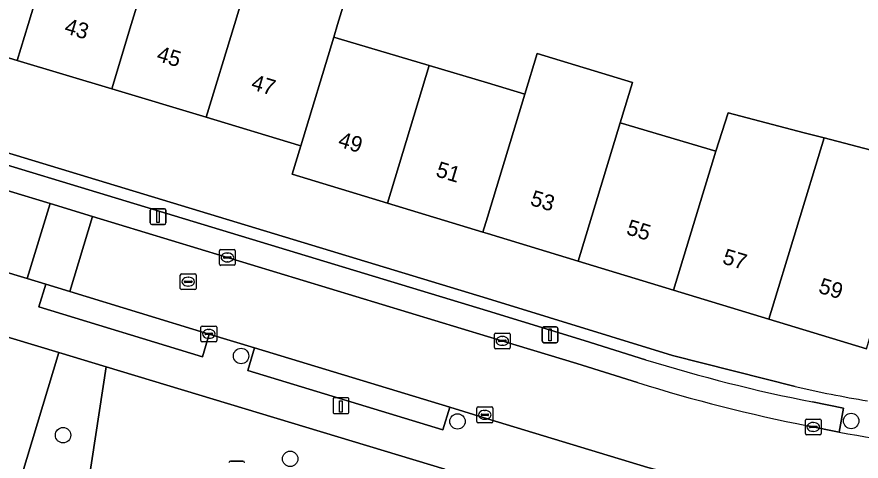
# Model space of a CAD drawing. Extents: x 158455 to 159797, y 387218 to 388672.
# Drawn here: x 159470.1 to 159523.7, y 387972.3 to 388000.5 of the extents above; entities that cross this region are included whole.
import ezdxf

# ---------------------------------------------------------------- set-up
doc = ezdxf.new("R2010")
doc.units = 0
for name, color, linetype in [('IMGEO_Boom', 7, 'Continuous'), ('IMGEO_Erf', 7, 'Continuous'), ('IMGEO_Groenvoorziening', 7, 'Continuous'), ('IMGEO_Kolk', 7, 'Continuous'), ('IMGEO_Laadpaal', 7, 'Continuous'), ('IMGEO_Lichtmast', 7, 'Continuous'), ('IMGEO_Pand', 7, 'Continuous'), ('IMGEO_Pand_nummerreeks', 7, 'Continuous'), ('IMGEO_Parkeervlak_open', 7, 'Continuous'), ('IMGEO_Rijbaan_lokaal_open', 7, 'Continuous'), ('IMGEO_Rioolput', 7, 'Continuous'), ('IMGEO_Speelvoorziening', 7, 'Continuous'), ('IMGEO_Voetpad_open', 7, 'Continuous')]:
    doc.layers.add(name, color=color, linetype=linetype)

msp = doc.modelspace()

# ---------------------------------------------------------------- linework, layer by layer
at = {"layer": 'IMGEO_Boom'}
for centre in [(159484.365, 387978.968), (159498.101, 387974.816), (159523.086, 387974.846), (159473.066, 387973.942), (159487.481, 387972.441)]:
    msp.add_circle(centre, 0.489, dxfattribs=at)
at = {"layer": 'IMGEO_Erf'}
for points in [[(159428.999, 387999.584), (159428.899, 388000), (159427.598, 388005.41), (159424.429, 388004.676), (159425.57, 388000), (159425.72, 387999.387), (159401.26, 387993.403), (159395.063, 387991.886), (159393.786, 387997.106), (159393.25, 387999.675), (159367.637, 387993.397), (159379.01, 387946.775), (159402.496, 387932.887), (159463.241, 387947.593), (159472.802, 387979.182), (159455.298, 387984.465), (159438.688, 387989.478)], [(159524.064, 387979.415), (159517.87, 387981.299), (159511.818, 387983.14), (159505.763, 387984.981), (159500, 387986.734), (159499.71, 387986.822), (159493.657, 387988.663), (159487.605, 387990.503), (159488.154, 387992.308), (159488.01, 387992.351), (159482.153, 387994.111), (159476.153, 387995.914), (159470.153, 387997.717), (159466.037, 387998.954), (159464.005, 387999.565), (159464.136, 388000), (159464.805, 388002.226)], [(159490.825, 388001.094), (159490.492, 388000), (159490.25, 387999.204), (159490.537, 387999.118), (159496.311, 387997.392), (159500, 387996.29), (159502.373, 387995.581), (159503.156, 387998.156), (159509.209, 387996.315), (159508.435, 387993.769), (159514.498, 387991.956), (159515.279, 387994.397), (159520.108, 387993.132), (159521.368, 387992.802), (159528.549, 387990.92)], [(159441.6, 388000.492), (159443.18, 388000), (159458.548, 387995.212), (159462.279, 387994.05), (159500, 387982.615), (159511.751, 387979), (159519.539, 387977.023)]]:
    msp.add_lwpolyline(points, dxfattribs=at)
msp.add_arc((159539.431, 388065.666), 90.847, 257.35217, 260.29748, dxfattribs=at)
at = {"layer": 'IMGEO_Groenvoorziening'}
for points in [[(159472.802, 387979.182), (159463.241, 387947.593), (159402.496, 387932.887), (159379.01, 387946.775)], [(159475.805, 387978.276), (159472.802, 387979.182)], [(159459.624, 387942.081), (159470.963, 387946.589), (159475.805, 387978.276)], [(159497.305, 387971.787), (159475.805, 387978.276), (159470.963, 387946.589), (159459.624, 387942.081), (159461.78, 387916.182), (159465.684, 387915.017), (159466.166, 387914.878), (159466.581, 387914.597), (159466.909, 387914.163), (159468.679, 387912.326), (159469.416, 387912.49), (159470.116, 387909.343), (159469.543, 387909.216), (159471.445, 387902.734), (159489.665, 387902.624)]]:
    msp.add_lwpolyline(points, dxfattribs=at)
at = {"layer": 'IMGEO_Kolk'}
for p, q in [((159482.995, 387984.794), (159482.995, 387985.646)), ((159483.07, 387985.72), (159483.922, 387985.72)), ((159483.254, 387985.214), (159483.254, 387985.226)), ((159483.297, 387985.263), (159483.695, 387985.263)), ((159483.483, 387985.5), (159483.508, 387985.5)), ((159483.738, 387985.226), (159483.738, 387985.214)), ((159483.996, 387985.646), (159483.996, 387984.794)), ((159483.922, 387984.72), (159483.07, 387984.72)), ((159483.692, 387985.177), (159483.294, 387985.177)), ((159483.506, 387984.94), (159483.481, 387984.94)), ((159481.818, 387979.943), (159481.818, 387980.795)), ((159481.893, 387980.869), (159482.745, 387980.869)), ((159482.12, 387980.412), (159482.518, 387980.412)), ((159482.306, 387980.649), (159482.331, 387980.649)), ((159482.819, 387980.795), (159482.819, 387979.943)), ((159500.522, 387980.425), (159501.374, 387980.425)), ((159482.745, 387979.869), (159481.893, 387979.869)), ((159482.077, 387980.363), (159482.077, 387980.375)), ((159482.515, 387980.326), (159482.117, 387980.326)), ((159482.329, 387980.089), (159482.304, 387980.089)), ((159482.561, 387980.375), (159482.561, 387980.363)), ((159500.447, 387979.499), (159500.447, 387980.351)), ((159500.706, 387979.919), (159500.706, 387979.931)), ((159501.144, 387979.882), (159500.746, 387979.882)), ((159500.749, 387979.968), (159501.147, 387979.968)), ((159500.935, 387980.205), (159500.96, 387980.205)), ((159501.19, 387979.931), (159501.19, 387979.919)), ((159501.448, 387980.351), (159501.448, 387979.499)), ((159501.374, 387979.425), (159500.522, 387979.425)), ((159500.958, 387979.645), (159500.933, 387979.645)), ((159499.335, 387974.81), (159499.335, 387975.662)), ((159499.41, 387975.736), (159500.262, 387975.736)), ((159500.336, 387975.662), (159500.336, 387974.81)), ((159499.594, 387975.23), (159499.594, 387975.242)), ((159500.032, 387975.193), (159499.634, 387975.193)), ((159499.637, 387975.279), (159500.035, 387975.279)), ((159499.823, 387975.516), (159499.848, 387975.516)), ((159500.078, 387975.242), (159500.078, 387975.23)), ((159500.262, 387974.736), (159499.41, 387974.736)), ((159499.846, 387974.956), (159499.821, 387974.956)), ((159520.182, 387974.042), (159520.182, 387974.894)), ((159520.257, 387974.968), (159521.109, 387974.968)), ((159520.484, 387974.511), (159520.882, 387974.511)), ((159520.67, 387974.748), (159520.695, 387974.748)), ((159521.183, 387974.894), (159521.183, 387974.042)), ((159521.109, 387973.968), (159520.257, 387973.968)), ((159520.441, 387974.462), (159520.441, 387974.474)), ((159520.879, 387974.425), (159520.481, 387974.425)), ((159520.693, 387974.188), (159520.668, 387974.188)), ((159520.925, 387974.474), (159520.925, 387974.462))]:
    msp.add_line(p, q, dxfattribs=at)
for points in [[(159482.995, 387984.794), (159482.995, 387985.646)], [(159483.07, 387985.72), (159483.922, 387985.72)], [(159483.996, 387985.646), (159483.996, 387984.794)], [(159483.922, 387984.72), (159483.07, 387984.72)], [(159481.818, 387979.943), (159481.818, 387980.795)], [(159481.893, 387980.869), (159482.745, 387980.869)], [(159482.819, 387980.795), (159482.819, 387979.943)], [(159500.522, 387980.425), (159501.374, 387980.425)], [(159482.745, 387979.869), (159481.893, 387979.869)], [(159500.447, 387979.499), (159500.447, 387980.351)], [(159501.448, 387980.351), (159501.448, 387979.499)], [(159501.374, 387979.425), (159500.522, 387979.425)], [(159499.335, 387974.81), (159499.335, 387975.662)], [(159499.41, 387975.736), (159500.262, 387975.736)], [(159500.336, 387975.662), (159500.336, 387974.81)], [(159500.262, 387974.736), (159499.41, 387974.736)], [(159520.182, 387974.042), (159520.182, 387974.894)], [(159520.257, 387974.968), (159521.109, 387974.968)], [(159521.183, 387974.894), (159521.183, 387974.042)], [(159521.109, 387973.968), (159520.257, 387973.968)]]:
    msp.add_lwpolyline(points, dxfattribs=at)
for centre, radius, start, end in [((159483.072, 387985.644), 0.0765, 91.552, 178.448), ((159483.072, 387985.644), 0.0765, 91.552, 178.448), ((159483.294, 387985.223), 0.0403, 85.8775, 175.7526), ((159483.291, 387985.213), 0.0366, 178.938, 274.7102), ((159483.695, 387985.22), 0.043, 264.8664, 352.4533), ((159483.699, 387985.225), 0.0386, 1.7309, 96.639), ((159483.92, 387985.644), 0.0765, 1.552, 88.448), ((159483.92, 387985.644), 0.0765, 1.552, 88.448), ((159483.072, 387984.796), 0.0765, 181.552, 268.448), ((159483.072, 387984.796), 0.0765, 181.552, 268.448), ((159483.92, 387984.796), 0.0765, 271.552, 358.448), ((159483.92, 387984.796), 0.0765, 271.552, 358.448), ((159481.895, 387980.793), 0.0765, 91.552, 178.448), ((159481.895, 387980.793), 0.0765, 91.552, 178.448), ((159482.117, 387980.372), 0.0403, 85.8775, 175.7526), ((159482.522, 387980.374), 0.0386, 1.7309, 96.639), ((159482.743, 387980.793), 0.0765, 1.552, 88.448), ((159482.743, 387980.793), 0.0765, 1.552, 88.448), ((159500.524, 387980.349), 0.0765, 91.552, 178.448), ((159500.524, 387980.349), 0.0765, 91.552, 178.448), ((159501.372, 387980.349), 0.0765, 1.552, 88.448), ((159501.372, 387980.349), 0.0765, 1.552, 88.448), ((159481.895, 387979.945), 0.0765, 181.552, 268.448), ((159481.895, 387979.945), 0.0765, 181.552, 268.448), ((159482.114, 387980.362), 0.0366, 178.938, 274.7102), ((159482.518, 387980.369), 0.043, 264.8664, 352.4533), ((159482.743, 387979.945), 0.0765, 271.552, 358.448), ((159482.743, 387979.945), 0.0765, 271.552, 358.448), ((159500.746, 387979.928), 0.0403, 85.8775, 175.7526), ((159500.743, 387979.918), 0.0366, 178.938, 274.7102), ((159501.147, 387979.925), 0.043, 264.8664, 352.4533), ((159501.151, 387979.93), 0.0386, 1.7309, 96.639), ((159500.524, 387979.501), 0.0765, 181.552, 268.448), ((159500.524, 387979.501), 0.0765, 181.552, 268.448), ((159501.372, 387979.501), 0.0765, 271.552, 358.448), ((159501.372, 387979.501), 0.0765, 271.552, 358.448), ((159499.412, 387975.66), 0.0765, 91.552, 178.448), ((159499.412, 387975.66), 0.0765, 91.552, 178.448), ((159500.26, 387975.66), 0.0765, 1.552, 88.448), ((159500.26, 387975.66), 0.0765, 1.552, 88.448), ((159499.634, 387975.239), 0.0403, 85.8775, 175.7526), ((159499.631, 387975.229), 0.0366, 178.938, 274.7102), ((159500.035, 387975.236), 0.043, 264.8664, 352.4533), ((159500.039, 387975.241), 0.0386, 1.7309, 96.639), ((159499.412, 387974.812), 0.0765, 181.552, 268.448), ((159499.412, 387974.812), 0.0765, 181.552, 268.448), ((159500.26, 387974.812), 0.0765, 271.552, 358.448), ((159500.26, 387974.812), 0.0765, 271.552, 358.448), ((159520.259, 387974.892), 0.0765, 91.552, 178.448), ((159520.259, 387974.892), 0.0765, 91.552, 178.448), ((159520.481, 387974.471), 0.0403, 85.8775, 175.7526), ((159520.886, 387974.473), 0.0386, 1.7309, 96.639), ((159521.107, 387974.892), 0.0765, 1.552, 88.448), ((159521.107, 387974.892), 0.0765, 1.552, 88.448), ((159520.259, 387974.044), 0.0765, 181.552, 268.448), ((159520.259, 387974.044), 0.0765, 181.552, 268.448), ((159520.478, 387974.461), 0.0366, 178.938, 274.7102), ((159520.882, 387974.468), 0.043, 264.8664, 352.4533), ((159521.107, 387974.044), 0.0765, 271.552, 358.448), ((159521.107, 387974.044), 0.0765, 271.552, 358.448)]:
    msp.add_arc(centre, radius, start, end, dxfattribs=at)
for centre, major_axis, ratio, start_param, end_param in [((159483.482, 387985.22), (-0.387, 0.002), 0.722429, 4.712389, 7.853982), ((159483.507, 387985.22), (-0.39, 0.002), 0.717154, 1.570796, 4.712389), ((159482.305, 387980.369), (-0.387, 0.002), 0.722429, 4.712389, 7.853982), ((159482.33, 387980.369), (-0.39, 0.002), 0.717154, 1.570796, 4.712389), ((159500.934, 387979.925), (-0.387, 0.002), 0.722429, 4.712389, 7.853982), ((159500.959, 387979.925), (-0.39, 0.002), 0.717154, 1.570796, 4.712389), ((159499.822, 387975.236), (-0.387, 0.002), 0.722429, 4.712389, 7.853982), ((159499.847, 387975.236), (-0.39, 0.002), 0.717154, 1.570796, 4.712389), ((159520.669, 387974.468), (-0.387, 0.002), 0.722429, 4.712389, 7.853982), ((159520.694, 387974.468), (-0.39, 0.002), 0.717154, 1.570796, 4.712389)]:
    msp.add_ellipse(centre, major_axis=major_axis, ratio=ratio, start_param=start_param, end_param=end_param, dxfattribs=at)
at = {"layer": 'IMGEO_Laadpaal'}
for p, q in [((159490.205, 387976.236), (159490.205, 387975.395)), ((159490.205, 387976.236), (159490.205, 387975.395)), ((159491.121, 387976.32), (159490.28, 387976.32)), ((159491.121, 387976.32), (159490.28, 387976.32)), ((159491.205, 387975.404), (159491.205, 387976.245)), ((159491.205, 387975.404), (159491.205, 387976.245)), ((159490.289, 387975.32), (159491.13, 387975.32)), ((159490.289, 387975.32), (159491.13, 387975.32))]:
    msp.add_line(p, q, dxfattribs=at)
msp.add_lwpolyline([(159490.62, 387976.133), (159490.78, 387976.133), (159490.78, 387975.4), (159490.62, 387975.4), (159490.62, 387976.133)], dxfattribs=at)
for centre, start, end in [((159490.283, 387976.242), 92.4484, 184.2845), ((159490.283, 387976.242), 92.4484, 184.2845), ((159491.127, 387976.242), 2.4484, 94.2845), ((159491.127, 387976.242), 2.4484, 94.2845), ((159490.283, 387975.398), 182.4484, 274.2845), ((159490.283, 387975.398), 182.4484, 274.2845), ((159491.127, 387975.398), 272.4484, 4.2845), ((159491.127, 387975.398), 272.4484, 4.2845)]:
    msp.add_arc(centre, 0.0779, start, end, dxfattribs=at)
at = {"layer": 'IMGEO_Lichtmast'}
for p, q in [((159478.604, 387987.411), (159478.604, 387988.211)), ((159478.604, 387988.211), (159478.604, 387987.411)), ((159478.704, 387988.311), (159479.494, 387988.311)), ((159479.494, 387988.311), (159478.704, 387988.311)), ((159479.594, 387988.211), (159479.594, 387987.411)), ((159479.594, 387987.411), (159479.594, 387988.211)), ((159479.494, 387987.311), (159478.704, 387987.311)), ((159478.704, 387987.311), (159479.494, 387987.311)), ((159503.482, 387979.913), (159503.482, 387980.713)), ((159503.482, 387980.713), (159503.482, 387979.913)), ((159503.582, 387980.813), (159504.372, 387980.813)), ((159504.372, 387980.813), (159503.582, 387980.813)), ((159504.472, 387980.713), (159504.472, 387979.913)), ((159504.472, 387979.913), (159504.472, 387980.713)), ((159504.372, 387979.813), (159503.582, 387979.813)), ((159503.582, 387979.813), (159504.372, 387979.813))]:
    msp.add_line(p, q, dxfattribs=at)
for points in [[(159479.024, 387988.186), (159479.174, 387988.186), (159479.174, 387987.436), (159479.024, 387987.436), (159479.024, 387988.186)], [(159503.902, 387980.688), (159504.052, 387980.688), (159504.052, 387979.938), (159503.902, 387979.938), (159503.902, 387980.688)]]:
    msp.add_lwpolyline(points, dxfattribs=at)
for centre, start, end in [((159478.704, 387988.211), 90, 180), ((159478.704, 387988.211), 90, 180), ((159479.494, 387988.211), 0, 90), ((159479.494, 387988.211), 360, 90), ((159478.704, 387987.411), 180, 270), ((159478.704, 387987.411), 180, 270), ((159479.494, 387987.411), 270, 0), ((159479.494, 387987.411), 270, 0), ((159503.582, 387980.713), 90, 180), ((159503.582, 387980.713), 90, 180), ((159504.372, 387980.713), 0, 90), ((159504.372, 387980.713), 360, 90), ((159503.582, 387979.913), 180, 270), ((159503.582, 387979.913), 180, 270), ((159504.372, 387979.913), 270, 0), ((159504.372, 387979.913), 270, 0)]:
    msp.add_arc(centre, 0.1, start, end, dxfattribs=at)
at = {"layer": 'IMGEO_Pand'}
for points in [[(159464.022, 388011.095), (159463.041, 388008.15), (159461.906, 388004.105), (159461.629, 388003.117), (159464.805, 388002.226), (159464.136, 388000), (159464.005, 387999.565), (159466.037, 387998.954), (159470.153, 387997.717), (159470.847, 388000), (159472.825, 388006.503), (159473.358, 388008.256)], [(159476.153, 387995.914), (159477.395, 388000), (159478.825, 388004.7), (159472.825, 388006.503), (159470.847, 388000), (159470.153, 387997.717)], [(159476.153, 387995.914), (159482.153, 387994.111), (159483.944, 388000), (159484.825, 388002.897), (159478.825, 388004.7), (159477.395, 388000)], [(159490.25, 387999.204), (159490.492, 388000), (159490.825, 388001.094), (159484.825, 388002.897), (159483.944, 388000), (159482.153, 387994.111), (159488.01, 387992.351), (159488.154, 387992.308)], [(159496.311, 387997.392), (159490.537, 387999.118), (159490.25, 387999.204), (159488.154, 387992.308), (159487.605, 387990.503), (159493.657, 387988.663)], [(159508.435, 387993.769), (159509.209, 387996.315), (159503.156, 387998.156), (159502.373, 387995.581), (159500, 387987.776), (159499.71, 387986.822), (159500, 387986.734), (159505.763, 387984.981)], [(159499.71, 387986.822), (159500, 387987.776), (159502.373, 387995.581), (159500, 387996.29), (159496.311, 387997.392), (159493.657, 387988.663)], [(159521.368, 387992.802), (159520.108, 387993.132), (159515.279, 387994.397), (159514.498, 387991.956), (159511.818, 387983.14), (159517.87, 387981.299)], [(159508.435, 387993.769), (159505.763, 387984.981), (159511.818, 387983.14), (159514.498, 387991.956)], [(159521.368, 387992.802), (159517.87, 387981.299), (159524.064, 387979.415), (159525.496, 387984.206), (159526.721, 387988.303), (159527.68, 387988.017), (159528.549, 387990.92)]]:
    msp.add_lwpolyline(points, close=True, dxfattribs=at)
at = {"layer": 'IMGEO_Parkeervlak_open'}
for points in [[(159510.04, 387978.732), (159506.138, 387979.961), (159500, 387981.824), (159462.628, 387993.162), (159462.149, 387991.698), (159472.237, 387988.637), (159474.936, 387987.818), (159500, 387980.214), (159505.675, 387978.492), (159509.527, 387977.279)], [(159520.333, 387974.542), (159522.325, 387974.144), (159522.6, 387975.659), (159520.641, 387976.051)]]:
    msp.add_lwpolyline(points, dxfattribs=at)
for points in [[(159482.349, 387980.358), (159473.491, 387983.053), (159471.969, 387983.516), (159471.533, 387982.082), (159481.913, 387978.923)], [(159485.219, 387979.485), (159484.783, 387978.05), (159497.172, 387974.281), (159497.608, 387975.716)]]:
    msp.add_lwpolyline(points, close=True, dxfattribs=at)
for centre, radius, start, end in [((159540.61, 388077.31), 103.209, 252.77085, 258.84404), ((159540.69, 388077.613), 105.062, 252.74573, 258.82775)]:
    msp.add_arc(centre, radius, start, end, dxfattribs=at)
at = {"layer": 'IMGEO_Rijbaan_lokaal_open'}
for points in [[(159439.534, 387993.384), (159442.263, 387992.554), (159453.552, 387989.119), (159456.422, 387988.246), (159467.042, 387985.015), (159470.792, 387983.874), (159472.237, 387988.637), (159462.149, 387991.698), (159457.872, 387992.996), (159455.472, 387993.724), (159441.535, 387997.952)], [(159509.527, 387977.279), (159505.675, 387978.492), (159500, 387980.214), (159474.936, 387987.818), (159473.491, 387983.053), (159482.349, 387980.358), (159485.219, 387979.485), (159497.608, 387975.716), (159500, 387974.988), (159505.926, 387973.185), (159510.178, 387971.885), (159517.717, 387969.927)], [(159522.325, 387974.144), (159520.333, 387974.542)]]:
    msp.add_lwpolyline(points, dxfattribs=at)
msp.add_lwpolyline([(159470.792, 387983.874), (159471.969, 387983.516), (159473.491, 387983.053), (159474.936, 387987.818), (159472.237, 387988.637)], close=True, dxfattribs=at)
for centre, radius, start, end in [((159540.69, 388077.613), 105.062, 252.74573, 258.82775), ((159539.489, 388065.338), 92.796, 259.34072, 264.9358)]:
    msp.add_arc(centre, radius, start, end, dxfattribs=at)
at = {"layer": 'IMGEO_Rioolput'}
for p, q in [((159480.583, 387984.18), (159481.435, 387984.18)), ((159480.508, 387983.254), (159480.508, 387984.106)), ((159480.767, 387983.674), (159480.767, 387983.686)), ((159481.205, 387983.637), (159480.807, 387983.637)), ((159480.81, 387983.723), (159481.208, 387983.723)), ((159480.996, 387983.96), (159481.021, 387983.96)), ((159481.251, 387983.686), (159481.251, 387983.674)), ((159481.509, 387984.106), (159481.509, 387983.254)), ((159481.435, 387983.18), (159480.583, 387983.18)), ((159481.019, 387983.4), (159480.994, 387983.4))]:
    msp.add_line(p, q, dxfattribs=at)
for points in [[(159480.583, 387984.18), (159481.435, 387984.18)], [(159480.508, 387983.254), (159480.508, 387984.106)], [(159481.509, 387984.106), (159481.509, 387983.254)], [(159481.435, 387983.18), (159480.583, 387983.18)]]:
    msp.add_lwpolyline(points, dxfattribs=at)
for centre, radius, start, end in [((159480.585, 387984.104), 0.0765, 91.552, 178.448), ((159480.585, 387984.104), 0.0765, 91.552, 178.448), ((159481.433, 387984.104), 0.0765, 1.552, 88.448), ((159481.433, 387984.104), 0.0765, 1.552, 88.448), ((159480.807, 387983.683), 0.0403, 85.8775, 175.7526), ((159480.804, 387983.673), 0.0366, 178.938, 274.7102), ((159481.208, 387983.68), 0.043, 264.8664, 352.4533), ((159481.212, 387983.685), 0.0386, 1.7309, 96.639), ((159480.585, 387983.256), 0.0765, 181.552, 268.448), ((159480.585, 387983.256), 0.0765, 181.552, 268.448), ((159481.433, 387983.256), 0.0765, 271.552, 358.448), ((159481.433, 387983.256), 0.0765, 271.552, 358.448)]:
    msp.add_arc(centre, radius, start, end, dxfattribs=at)
for centre, major_axis, ratio, start_param, end_param in [((159480.995, 387983.68), (-0.387, 0.002), 0.722429, 4.712389, 7.853982), ((159481.02, 387983.68), (-0.39, 0.002), 0.717154, 1.570796, 4.712389)]:
    msp.add_ellipse(centre, major_axis=major_axis, ratio=ratio, start_param=start_param, end_param=end_param, dxfattribs=at)
at = {"layer": 'IMGEO_Speelvoorziening'}
for p, q in [((159483.692, 387972.3), (159484.482, 387972.3)), ((159484.482, 387972.3), (159483.692, 387972.3))]:
    msp.add_line(p, q, dxfattribs=at)
for centre, start, end in [((159483.692, 387972.2), 90, 180), ((159483.692, 387972.2), 90, 180), ((159484.482, 387972.2), 0, 90), ((159484.482, 387972.2), 360, 90)]:
    msp.add_arc(centre, 0.1, start, end, dxfattribs=at)
at = {"layer": 'IMGEO_Voetpad_open'}
for points in [[(159519.539, 387977.023), (159511.751, 387979), (159500, 387982.615), (159462.279, 387994.05), (159458.548, 387995.212), (159443.18, 388000), (159441.6, 388000.492)], [(159440.872, 387998.196), (159441.374, 387999.611), (159455.878, 387995.21), (159455.472, 387993.724), (159457.872, 387992.996), (159462.149, 387991.698), (159462.628, 387993.162), (159500, 387981.824), (159506.138, 387979.961), (159510.04, 387978.732)], [(159505.926, 387973.185), (159500, 387974.988), (159497.608, 387975.716), (159497.172, 387974.281), (159484.783, 387978.05), (159485.219, 387979.485), (159482.349, 387980.358), (159481.913, 387978.923), (159471.533, 387982.082), (159471.969, 387983.516), (159470.792, 387983.874), (159467.042, 387985.015), (159466.606, 387983.581), (159455.986, 387986.812), (159456.422, 387988.246), (159453.552, 387989.119), (159453.116, 387987.685), (159441.827, 387991.119), (159442.263, 387992.554), (159439.534, 387993.384)], [(159438.688, 387989.478), (159455.298, 387984.465), (159472.802, 387979.182), (159475.805, 387978.276), (159497.305, 387971.787), (159500, 387970.974), (159502.904, 387970.045), (159506.105, 387969.022), (159508.212, 387968.348)], [(159520.641, 387976.051), (159522.6, 387975.659), (159522.325, 387974.144)], [(159517.717, 387969.927), (159510.178, 387971.885), (159505.926, 387973.185)]]:
    msp.add_lwpolyline(points, dxfattribs=at)
for centre, radius, start, end in [((159540.61, 388077.31), 103.209, 252.77085, 258.84404), ((159539.431, 388065.666), 90.847, 257.35217, 260.29748), ((159539.489, 388065.338), 92.796, 259.34072, 264.9358)]:
    msp.add_arc(centre, radius, start, end, dxfattribs=at)

# ---------------------------------------------------------------- texts
at = {"layer": 'IMGEO_Pand_nummerreeks'}
for s, rotation, p in [('43', 343.2745, (159473.089, 387999.468)), ('45', 343.2734, (159478.943, 387997.708)), ('47', 343.2754, (159484.944, 387995.904)), ('49', 343.0863, (159490.46, 387992.269)), ('51', 343.0838, (159496.668, 387990.381)), ('53', 343.0863, (159502.659, 387988.559)), ('55', 343.0838, (159508.758, 387986.704)), ('57', 343.0838, (159514.858, 387984.849)), ('59', 343.0838, (159520.957, 387982.994))]:
    msp.add_text(s, height=1, rotation=rotation, dxfattribs=at).set_placement(p)

doc.saveas('drawing.dxf')
